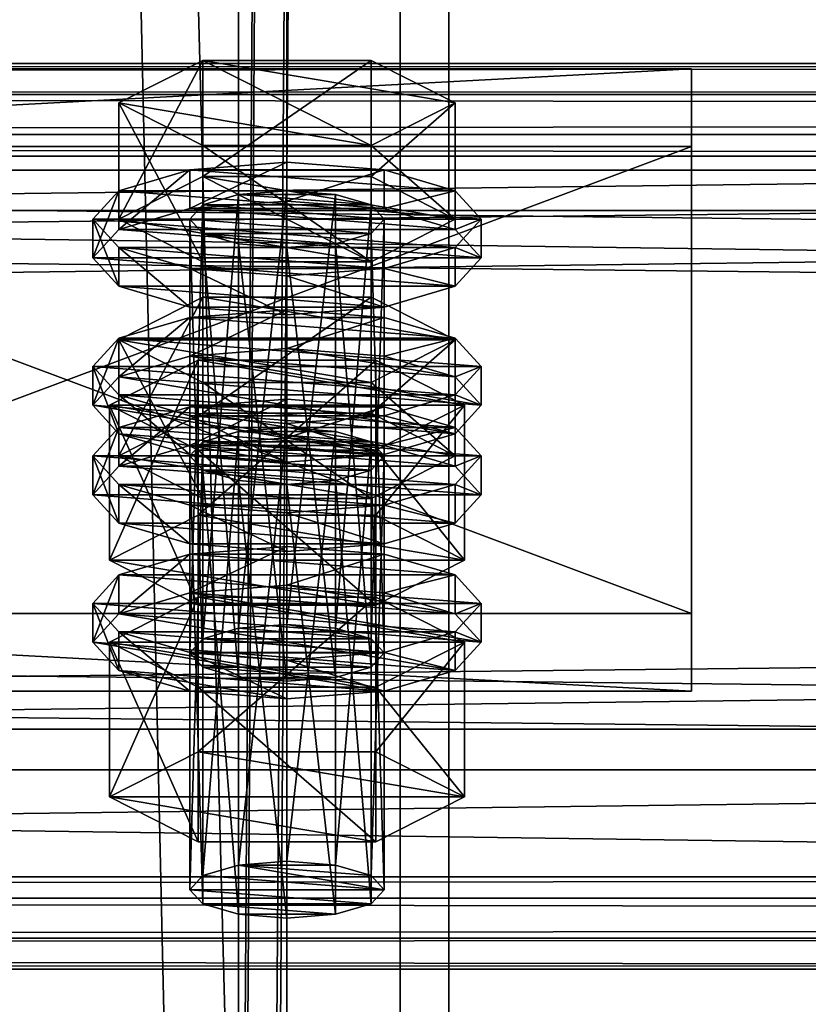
# Model space of a CAD drawing. Header units: millimetres. Extents: x 60485 to 71303, y 100 to 16900.
# Tile 261 of 656: x 65803 to 65852, y 7031 to 7092. Entities that reach past the tile are written whole.
import ezdxf

# ---------------------------------------------------------------- set-up
doc = ezdxf.new("R2010")
doc.units = ezdxf.units.MM
for name, color, linetype in [('13', 7, 'Continuous'), ('3', 7, 'Continuous'), ('4', 7, 'Continuous'), ('6', 7, 'Continuous'), ('9', 7, 'Continuous')]:
    doc.layers.add(name, color=color, linetype=linetype)

msp = doc.modelspace()

# ---------------------------------------------------------------- meshes
at = {"layer": '13', "color": 20}
mesh = msp.add_polyface(dxfattribs=at)
corners = [(65814.804, 7067.506, 5216.005), (65825.196, 7074.678, 5218.198), (65814.804, 7074.678, 5218.198), (65830.392, 7072.047, 5226.804), (65809.608, 7072.047, 5226.804), (65814, 7052.717, 5168.61), (65814.804, 7080.37, 5173.927), (65814, 7079.493, 5176.796), (65814.804, 7053.594, 5165.741), (65817, 7081.013, 5171.827), (65817, 7054.236, 5163.641), (65820, 7081.248, 5171.058), (65814.804, 7078.616, 5179.665), (65820, 7077.739, 5182.534), (65817, 7077.974, 5181.765), (65825.196, 7078.616, 5179.665), (65826, 7079.493, 5176.796), (65825.196, 7080.37, 5173.927), (65809.608, 7079.493, 5176.796), (65814.804, 7082.125, 5168.19), (65814.804, 7089.297, 5170.382), (65809.608, 7086.666, 5178.989), (65825.196, 7089.297, 5170.382), (65825.196, 7076.862, 5185.403), (65814.804, 7076.862, 5185.403), (65814.804, 7084.034, 5187.596), (65825.196, 7084.034, 5187.596), (65808, 7077.103, 5176.065), (65809.608, 7078.857, 5170.328), (65809.608, 7081.248, 5171.058), (65808, 7079.493, 5176.796), (65814, 7080.141, 5166.127), (65814, 7082.532, 5166.858), (65820, 7080.611, 5164.59), (65820, 7083.002, 5165.321), (65820, 7073.594, 5187.541), (65814, 7074.064, 5186.004), (65814, 7076.455, 5186.734), (65820, 7075.985, 5188.272), (65809.608, 7075.348, 5181.803), (65809.608, 7077.739, 5182.534), (65830.392, 7078.857, 5170.328), (65832, 7077.103, 5176.065), (65830.392, 7075.348, 5181.803), (65826, 7074.064, 5186.004), (65826, 7076.455, 5186.734), (65830.392, 7077.739, 5182.534), (65832, 7079.493, 5176.796), (65830.392, 7081.248, 5171.058), (65814, 7071.04, 5163.345), (65820, 7073.901, 5162.538), (65814, 7073.431, 5164.076), (65830.392, 7072.147, 5168.276), (65809.608, 7072.147, 5168.276), (65826, 7073.431, 5164.076)]
mesh.append_faces([[corners[k] for k in face] for face in [(0, 1, 2, 2), (5, 6, 7, 7), (8, 9, 6, 6), (10, 11, 9, 9), (12, 13, 14, 14), (18, 20, 21, 21), (19, 22, 20, 20), (24, 21, 25, 25), (23, 18, 24, 24), (21, 26, 25, 25), (27, 29, 30, 30), (28, 32, 29, 29), (31, 34, 32, 32), (35, 37, 38, 38), (36, 40, 37, 37), (39, 30, 40, 40), (44, 36, 35, 35), (49, 50, 51, 51), (54, 51, 50, 50)]], dxfattribs={"vtx0": -1, "color": 20})
mesh.append_faces([[corners[k] for k in face] for face in [(3, 4, 2, 2), (15, 12, 7, 7), (16, 7, 6, 6), (17, 6, 9, 9), (23, 19, 18, 18), (26, 21, 20, 20), (41, 31, 28, 28), (42, 28, 27, 27), (43, 27, 39, 39), (44, 39, 36, 36), (45, 37, 40, 40), (46, 40, 30, 30), (47, 30, 29, 29), (48, 29, 32, 32), (52, 53, 51, 51)]], dxfattribs={"vtx0": -1, "vtx2": -1, "vtx3": -1, "color": 20})
mesh.append_faces([[corners[k] for k in face] for face in [(18, 19, 20, 20), (23, 24, 25, 25), (24, 18, 21, 21), (27, 28, 29, 29), (28, 31, 32, 32), (31, 33, 34, 34), (35, 36, 37, 37), (36, 39, 40, 40), (39, 27, 30, 30)]], dxfattribs={"vtx2": -1, "vtx3": -1, "color": 20})
mesh = msp.add_polyface(dxfattribs=at)
corners = [(65830.392, 7072.047, 5226.804), (65814.804, 7074.678, 5218.198), (65825.196, 7074.678, 5218.198), (65820, 7054.471, 5162.872), (65823, 7081.013, 5171.827), (65820, 7081.248, 5171.058), (65823, 7054.236, 5163.641), (65825.196, 7080.37, 5173.927), (65825.196, 7053.594, 5165.741), (65826, 7079.493, 5176.796), (65820, 7077.739, 5182.534), (65814.804, 7078.616, 5179.665), (65823, 7077.974, 5181.765), (65825.196, 7078.616, 5179.665), (65814, 7079.493, 5176.796), (65814.804, 7080.37, 5173.927), (65817, 7081.013, 5171.827), (65814.804, 7082.125, 5168.19), (65825.196, 7082.125, 5168.19), (65825.196, 7089.297, 5170.382), (65830.392, 7079.493, 5176.796), (65830.392, 7086.666, 5178.989), (65825.196, 7076.862, 5185.403), (65825.196, 7084.034, 5187.596), (65814.804, 7084.034, 5187.596), (65814.804, 7089.297, 5170.382), (65820, 7080.611, 5164.59), (65826, 7080.141, 5166.127), (65826, 7082.532, 5166.858), (65820, 7083.002, 5165.321), (65830.392, 7078.857, 5170.328), (65830.392, 7081.248, 5171.058), (65832, 7077.103, 5176.065), (65832, 7079.493, 5176.796), (65830.392, 7075.348, 5181.803), (65830.392, 7077.739, 5182.534), (65826, 7074.064, 5186.004), (65826, 7076.455, 5186.734), (65820, 7073.594, 5187.541), (65820, 7075.985, 5188.272), (65814, 7080.141, 5166.127), (65809.608, 7078.857, 5170.328), (65808, 7077.103, 5176.065), (65809.608, 7075.348, 5181.803), (65814, 7076.455, 5186.734), (65809.608, 7077.739, 5182.534), (65808, 7079.493, 5176.796), (65809.608, 7081.248, 5171.058), (65814, 7082.532, 5166.858)]
mesh.append_faces([[corners[k] for k in face] for face in [(0, 1, 2, 2), (3, 4, 5, 5), (6, 7, 4, 4), (8, 9, 7, 7), (4, 16, 5, 5), (18, 21, 19, 19), (20, 23, 21, 21), (22, 24, 23, 23), (17, 20, 18, 18), (21, 25, 19, 19), (26, 28, 29, 29), (27, 31, 28, 28), (30, 33, 31, 31), (32, 35, 33, 33), (34, 37, 35, 35), (36, 39, 37, 37), (40, 27, 26, 26), (44, 37, 39, 39), (28, 48, 29, 29)]], dxfattribs={"vtx0": -1, "color": 20})
mesh.append_faces([[corners[k] for k in face] for face in [(10, 11, 12, 12), (12, 11, 13, 13), (13, 14, 9, 9), (9, 15, 7, 7), (7, 16, 4, 4), (20, 17, 22, 22), (23, 25, 21, 21), (27, 40, 30, 30), (30, 41, 32, 32), (32, 42, 34, 34), (34, 43, 36, 36), (37, 45, 35, 35), (35, 46, 33, 33), (33, 47, 31, 31), (31, 48, 28, 28)]], dxfattribs={"vtx0": -1, "vtx1": -1, "color": 20})
mesh.append_faces([[corners[k] for k in face] for face in [(17, 18, 19, 19), (18, 20, 21, 21), (20, 22, 23, 23), (26, 27, 28, 28), (27, 30, 31, 31), (30, 32, 33, 33), (32, 34, 35, 35), (34, 36, 37, 37), (36, 38, 39, 39)]], dxfattribs={"vtx2": -1, "vtx3": -1, "color": 20})
mesh = msp.add_polyface(dxfattribs=at)
corners = [(65825.196, 7065.752, 5221.743), (65814.804, 7065.752, 5221.743), (65817, 7066.394, 5219.642), (65823, 7066.394, 5219.642), (65820, 7066.629, 5218.874), (65809.608, 7064.875, 5224.612), (65814.804, 7067.506, 5216.005), (65814.804, 7074.678, 5218.198), (65809.608, 7072.047, 5226.804), (65814.804, 7062.243, 5233.218), (65814.804, 7069.416, 5235.411), (65825.196, 7069.416, 5235.411), (65809.608, 7064.238, 5218.143), (65814, 7065.522, 5213.942), (65814, 7067.913, 5214.673), (65809.608, 7066.629, 5218.874), (65820, 7065.992, 5212.405), (65820, 7068.383, 5213.136), (65830.392, 7066.629, 5218.874), (65826, 7067.913, 5214.673), (65814, 7052.717, 5168.61), (65814.804, 7053.594, 5165.741), (65814.804, 7080.37, 5173.927), (65817, 7054.236, 5163.641), (65817, 7081.013, 5171.827), (65820, 7054.471, 5162.872), (65820, 7081.248, 5171.058), (65820, 7050.963, 5174.348), (65817, 7077.974, 5181.765), (65820, 7077.739, 5182.534), (65817, 7051.198, 5173.579), (65814.804, 7078.616, 5179.665), (65814.804, 7051.84, 5171.479), (65814, 7079.493, 5176.796), (65809.03, 7058.439, 5170.359), (65814.515, 7070.779, 5164.198), (65809.03, 7068.002, 5173.283), (65814.515, 7061.216, 5161.274), (65825.485, 7070.779, 5164.198), (65825.485, 7065.224, 5182.368), (65814.515, 7065.224, 5182.368), (65830.97, 7068.002, 5173.283), (65808, 7068.002, 5173.283), (65809.608, 7069.756, 5167.545), (65809.608, 7072.147, 5168.276), (65808, 7070.392, 5174.014), (65814, 7071.04, 5163.345), (65814, 7073.431, 5164.076), (65820, 7071.51, 5161.807), (65820, 7073.901, 5162.538), (65820, 7064.493, 5184.759), (65814, 7064.963, 5183.221), (65814, 7067.354, 5183.952), (65820, 7066.884, 5185.489), (65809.608, 7066.247, 5179.021), (65809.608, 7068.638, 5179.752), (65830.392, 7069.756, 5167.545), (65832, 7068.002, 5173.283), (65830.392, 7066.247, 5179.021), (65826, 7064.963, 5183.221), (65826, 7067.354, 5183.952), (65830.392, 7068.638, 5179.752), (65832, 7070.392, 5174.014)]
mesh.append_faces([[corners[k] for k in face] for face in [(3, 2, 4, 4), (5, 7, 8, 8), (9, 8, 10, 10), (8, 11, 10, 10), (12, 14, 15, 15), (13, 17, 14, 14), (19, 14, 17, 17), (27, 28, 29, 29), (30, 31, 28, 28), (32, 33, 31, 31), (34, 35, 36, 36), (37, 38, 35, 35), (36, 39, 40, 40), (42, 44, 45, 45), (43, 47, 44, 44), (50, 52, 53, 53), (51, 55, 52, 52), (54, 45, 55, 55), (52, 60, 53, 53)]], dxfattribs={"vtx0": -1, "color": 20})
mesh.append_faces([[corners[k] for k in face] for face in [(0, 1, 2, 2), (18, 15, 14, 14), (41, 36, 35, 35), (56, 48, 46, 46), (57, 46, 43, 43), (58, 43, 42, 42), (59, 42, 54, 54), (60, 52, 55, 55), (61, 55, 45, 45), (62, 45, 44, 44)]], dxfattribs={"vtx0": -1, "vtx2": -1, "vtx3": -1, "color": 20})
mesh.append_faces([[corners[k] for k in face] for face in [(5, 6, 7, 7), (9, 5, 8, 8), (12, 13, 14, 14), (13, 16, 17, 17), (20, 21, 22, 22), (21, 23, 24, 24), (23, 25, 26, 26), (32, 20, 33, 33), (42, 43, 44, 44), (43, 46, 47, 47), (46, 48, 49, 49), (50, 51, 52, 52), (51, 54, 55, 55), (54, 42, 45, 45)]], dxfattribs={"vtx2": -1, "vtx3": -1, "color": 20})
mesh = msp.add_polyface(dxfattribs=at)
corners = [(65825.196, 7065.752, 5221.743), (65817, 7066.394, 5219.642), (65823, 7066.394, 5219.642), (65814.804, 7067.506, 5216.005), (65825.196, 7067.506, 5216.005), (65825.196, 7074.678, 5218.198), (65830.392, 7064.875, 5224.612), (65830.392, 7072.047, 5226.804), (65825.196, 7062.243, 5233.218), (65825.196, 7069.416, 5235.411), (65814.804, 7069.416, 5235.411), (65809.608, 7072.047, 5226.804), (65820, 7065.992, 5212.405), (65826, 7065.522, 5213.942), (65826, 7067.913, 5214.673), (65820, 7068.383, 5213.136), (65830.392, 7066.629, 5218.874), (65832, 7064.875, 5224.612), (65809.608, 7066.629, 5218.874), (65814, 7067.913, 5214.673), (65820, 7054.471, 5162.872), (65823, 7054.236, 5163.641), (65823, 7081.013, 5171.827), (65825.196, 7053.594, 5165.741), (65825.196, 7080.37, 5173.927), (65826, 7052.717, 5168.61), (65826, 7079.493, 5176.796), (65825.196, 7078.616, 5179.665), (65825.196, 7051.84, 5171.479), (65823, 7077.974, 5181.765), (65823, 7051.198, 5173.579), (65820, 7077.739, 5182.534), (65814.515, 7061.216, 5161.274), (65825.485, 7061.216, 5161.274), (65825.485, 7070.779, 5164.198), (65830.97, 7068.002, 5173.283), (65825.485, 7065.224, 5182.368), (65809.03, 7068.002, 5173.283), (65814.515, 7070.779, 5164.198), (65820, 7071.51, 5161.807), (65826, 7071.04, 5163.345), (65826, 7073.431, 5164.076), (65820, 7073.901, 5162.538), (65830.392, 7069.756, 5167.545), (65830.392, 7072.147, 5168.276), (65832, 7068.002, 5173.283), (65832, 7070.392, 5174.014), (65830.392, 7066.247, 5179.021), (65830.392, 7068.638, 5179.752), (65826, 7064.963, 5183.221), (65826, 7067.354, 5183.952), (65820, 7066.884, 5185.489), (65814, 7071.04, 5163.345), (65809.608, 7069.756, 5167.545), (65808, 7068.002, 5173.283), (65809.608, 7068.638, 5179.752), (65808, 7070.392, 5174.014), (65809.608, 7072.147, 5168.276), (65814, 7073.431, 5164.076)]
mesh.append_faces([[corners[k] for k in face] for face in [(4, 7, 5, 5), (6, 9, 7, 7), (8, 10, 9, 9), (3, 6, 4, 4), (12, 14, 15, 15), (13, 16, 14, 14), (25, 27, 26, 26), (28, 29, 27, 27), (30, 31, 29, 29), (33, 35, 34, 34), (35, 38, 34, 34), (39, 41, 42, 42), (40, 44, 41, 41), (43, 46, 44, 44), (45, 48, 46, 46), (47, 50, 48, 48), (49, 51, 50, 50), (39, 43, 40, 40)]], dxfattribs={"vtx0": -1, "color": 20})
mesh.append_faces([[corners[k] for k in face] for face in [(0, 1, 2, 2), (9, 11, 7, 7), (17, 18, 16, 16), (16, 19, 14, 14), (36, 37, 35, 35), (43, 52, 45, 45), (45, 53, 47, 47), (47, 54, 49, 49), (50, 55, 48, 48), (48, 56, 46, 46), (46, 57, 44, 44), (44, 58, 41, 41)]], dxfattribs={"vtx0": -1, "vtx1": -1, "color": 20})
mesh.append_faces([[corners[k] for k in face] for face in [(3, 4, 5, 5), (4, 6, 7, 7), (6, 8, 9, 9), (12, 13, 14, 14), (20, 21, 22, 22), (21, 23, 24, 24), (23, 25, 26, 26), (32, 33, 34, 34), (39, 40, 41, 41), (40, 43, 44, 44), (43, 45, 46, 46), (45, 47, 48, 48), (47, 49, 50, 50)]], dxfattribs={"vtx2": -1, "vtx3": -1, "color": 20})
mesh = msp.add_polyface(dxfattribs=at)
corners = [(65814, 7038.098, 5216.425), (65814.804, 7065.752, 5221.743), (65814, 7064.875, 5224.612), (65814.804, 7038.975, 5213.556), (65817, 7066.394, 5219.642), (65817, 7039.617, 5211.456), (65820, 7066.629, 5218.874), (65817, 7036.579, 5221.394), (65814.804, 7063.998, 5227.48), (65817, 7063.356, 5229.581), (65814.804, 7037.221, 5219.294), (65820, 7063.121, 5230.349), (65825.196, 7063.998, 5227.48), (65826, 7064.875, 5224.612), (65825.196, 7062.243, 5233.218), (65814.804, 7062.243, 5233.218), (65814.804, 7069.416, 5235.411), (65830.392, 7064.875, 5224.612), (65814.804, 7067.506, 5216.005), (65809.608, 7064.875, 5224.612), (65808, 7062.484, 5223.881), (65809.608, 7064.238, 5218.143), (65809.608, 7066.629, 5218.874), (65808, 7064.875, 5224.612), (65820, 7058.976, 5235.356), (65814, 7059.446, 5233.819), (65814, 7061.836, 5234.55), (65820, 7061.366, 5236.087), (65809.608, 7060.73, 5229.618), (65809.608, 7063.121, 5230.349), (65830.392, 7064.238, 5218.143), (65814, 7065.522, 5213.942), (65832, 7062.484, 5223.881), (65830.392, 7060.73, 5229.618), (65826, 7059.446, 5233.819), (65826, 7061.836, 5234.55), (65830.392, 7063.121, 5230.349), (65832, 7064.875, 5224.612), (65809.608, 7055.137, 5215.36), (65814, 7056.421, 5211.16), (65814, 7058.812, 5211.891), (65809.608, 7057.528, 5216.091), (65820, 7056.892, 5209.622), (65820, 7059.282, 5210.353), (65832, 7055.774, 5221.829), (65808, 7055.774, 5221.829), (65830.392, 7057.528, 5216.091), (65826, 7058.812, 5211.891), (65820, 7050.963, 5174.348), (65817, 7051.198, 5173.579), (65817, 7077.974, 5181.765), (65814.804, 7051.84, 5171.479), (65814.804, 7078.616, 5179.665), (65809.03, 7058.439, 5170.359), (65814.515, 7061.216, 5161.274), (65814.515, 7070.779, 5164.198), (65825.485, 7055.661, 5179.444), (65814.515, 7055.661, 5179.444), (65814.515, 7065.224, 5182.368), (65809.03, 7068.002, 5173.283), (65830.97, 7058.439, 5170.359), (65826, 7064.963, 5183.221), (65809.608, 7066.247, 5179.021), (65820, 7064.493, 5184.759), (65814, 7064.963, 5183.221)]
mesh.append_faces([[corners[k] for k in face] for face in [(0, 1, 2, 2), (3, 4, 1, 1), (5, 6, 4, 4), (7, 8, 9, 9), (10, 2, 8, 8), (8, 11, 9, 9), (14, 19, 15, 15), (20, 22, 23, 23), (24, 26, 27, 27), (25, 29, 26, 26), (28, 23, 29, 29), (34, 25, 24, 24), (38, 40, 41, 41), (39, 43, 40, 40), (47, 40, 43, 43), (57, 59, 58, 58), (63, 62, 64, 64)]], dxfattribs={"vtx0": -1, "color": 20})
mesh.append_faces([[corners[k] for k in face] for face in [(61, 62, 63, 63)]], dxfattribs={"vtx0": -1, "vtx1": -1, "color": 20})
mesh.append_faces([[corners[k] for k in face] for face in [(12, 8, 2, 2), (13, 2, 1, 1), (17, 18, 19, 19), (30, 31, 21, 21), (32, 21, 20, 20), (33, 20, 28, 28), (34, 28, 25, 25), (35, 26, 29, 29), (36, 29, 23, 23), (37, 23, 22, 22), (44, 45, 41, 41), (46, 41, 40, 40), (60, 54, 53, 53)]], dxfattribs={"vtx0": -1, "vtx2": -1, "vtx3": -1, "color": 20})
mesh.append_faces([[corners[k] for k in face] for face in [(14, 15, 16, 16), (20, 21, 22, 22), (24, 25, 26, 26), (25, 28, 29, 29), (28, 20, 23, 23), (38, 39, 40, 40), (39, 42, 43, 43), (48, 49, 50, 50), (49, 51, 52, 52), (53, 54, 55, 55), (56, 57, 58, 58), (57, 53, 59, 59)]], dxfattribs={"vtx2": -1, "vtx3": -1, "color": 20})
mesh = msp.add_polyface(dxfattribs=at)
corners = [(65820, 7039.852, 5210.687), (65823, 7066.394, 5219.642), (65820, 7066.629, 5218.874), (65823, 7039.617, 5211.456), (65825.196, 7065.752, 5221.743), (65825.196, 7038.975, 5213.556), (65826, 7064.875, 5224.612), (65826, 7038.098, 5216.425), (65825.196, 7063.998, 5227.48), (65825.196, 7037.221, 5219.294), (65823, 7063.356, 5229.581), (65820, 7063.121, 5230.349), (65814.804, 7063.998, 5227.48), (65814, 7064.875, 5224.612), (65814.804, 7065.752, 5221.743), (65830.392, 7064.875, 5224.612), (65809.608, 7064.875, 5224.612), (65825.196, 7062.243, 5233.218), (65826, 7065.522, 5213.942), (65830.392, 7064.238, 5218.143), (65830.392, 7066.629, 5218.874), (65832, 7062.484, 5223.881), (65832, 7064.875, 5224.612), (65830.392, 7060.73, 5229.618), (65830.392, 7063.121, 5230.349), (65826, 7059.446, 5233.819), (65826, 7061.836, 5234.55), (65820, 7058.976, 5235.356), (65820, 7061.366, 5236.087), (65814, 7065.522, 5213.942), (65820, 7065.992, 5212.405), (65809.608, 7064.238, 5218.143), (65808, 7062.484, 5223.881), (65809.608, 7060.73, 5229.618), (65814, 7061.836, 5234.55), (65809.608, 7063.121, 5230.349), (65808, 7064.875, 5224.612), (65820, 7056.892, 5209.622), (65826, 7056.421, 5211.16), (65826, 7058.812, 5211.891), (65820, 7059.282, 5210.353), (65830.392, 7055.137, 5215.36), (65830.392, 7057.528, 5216.091), (65832, 7055.774, 5221.829), (65809.608, 7057.528, 5216.091), (65814, 7058.812, 5211.891), (65826, 7052.717, 5168.61), (65825.196, 7051.84, 5171.479), (65825.196, 7078.616, 5179.665), (65823, 7051.198, 5173.579), (65823, 7077.974, 5181.765), (65820, 7050.963, 5174.348), (65820, 7077.739, 5182.534), (65825.485, 7061.216, 5161.274), (65830.97, 7058.439, 5170.359), (65830.97, 7068.002, 5173.283), (65825.485, 7055.661, 5179.444), (65825.485, 7065.224, 5182.368), (65814.515, 7065.224, 5182.368), (65814.515, 7061.216, 5161.274), (65809.03, 7058.439, 5170.359), (65826, 7064.963, 5183.221), (65820, 7064.493, 5184.759), (65820, 7066.884, 5185.489)]
mesh.append_faces([[corners[k] for k in face] for face in [(0, 1, 2, 2), (3, 4, 1, 1), (5, 6, 4, 4), (7, 8, 6, 6), (9, 10, 8, 8), (19, 22, 20, 20), (21, 24, 22, 22), (23, 26, 24, 24), (25, 28, 26, 26), (29, 18, 30, 30), (34, 26, 28, 28), (37, 39, 40, 40), (38, 42, 39, 39), (54, 57, 55, 55), (56, 58, 57, 57), (59, 54, 53, 53)]], dxfattribs={"vtx0": -1, "color": 20})
mesh.append_faces([[corners[k] for k in face] for face in [(11, 12, 10, 10), (10, 12, 8, 8), (8, 13, 6, 6), (6, 14, 4, 4), (15, 16, 17, 17), (18, 29, 19, 19), (19, 31, 21, 21), (21, 32, 23, 23), (23, 33, 25, 25), (26, 35, 24, 24), (24, 36, 22, 22), (43, 44, 42, 42), (42, 45, 39, 39), (54, 60, 56, 56)]], dxfattribs={"vtx0": -1, "vtx1": -1, "color": 20})
mesh.append_faces([[corners[k] for k in face] for face in [(18, 19, 20, 20), (19, 21, 22, 22), (21, 23, 24, 24), (23, 25, 26, 26), (25, 27, 28, 28), (37, 38, 39, 39), (38, 41, 42, 42), (46, 47, 48, 48), (47, 49, 50, 50), (49, 51, 52, 52), (53, 54, 55, 55), (54, 56, 57, 57), (61, 62, 63, 63)]], dxfattribs={"vtx2": -1, "vtx3": -1, "color": 20})
mesh = msp.add_polyface(dxfattribs=at)
corners = [(65814, 7038.098, 5216.425), (65814.804, 7038.975, 5213.556), (65814.804, 7065.752, 5221.743), (65817, 7039.617, 5211.456), (65817, 7066.394, 5219.642), (65820, 7039.852, 5210.687), (65820, 7066.629, 5218.874), (65820, 7036.344, 5222.163), (65817, 7036.579, 5221.394), (65817, 7063.356, 5229.581), (65820, 7063.121, 5230.349), (65814.804, 7037.221, 5219.294), (65814.804, 7063.998, 5227.48), (65814, 7064.875, 5224.612), (65826, 7038.098, 5216.425), (65825.196, 7037.221, 5219.294), (65823, 7036.579, 5221.394), (65809.03, 7043.82, 5218.174), (65814.515, 7046.598, 5209.09), (65814.515, 7056.161, 5212.013), (65809.03, 7053.383, 5221.098), (65825.485, 7056.161, 5212.013), (65825.485, 7041.042, 5227.259), (65814.515, 7041.042, 5227.259), (65814.515, 7050.606, 5230.183), (65830.97, 7043.82, 5218.174), (65825.485, 7050.606, 5230.183), (65830.97, 7053.383, 5221.098), (65808, 7053.383, 5221.098), (65809.608, 7055.137, 5215.36), (65809.608, 7057.528, 5216.091), (65808, 7055.774, 5221.829), (65820, 7049.875, 5232.574), (65814, 7050.345, 5231.036), (65814, 7052.735, 5231.767), (65820, 7052.265, 5233.305), (65809.608, 7051.629, 5226.836), (65809.608, 7054.02, 5227.567), (65830.392, 7055.137, 5215.36), (65820, 7056.892, 5209.622), (65814, 7056.421, 5211.16), (65832, 7053.383, 5221.098), (65830.392, 7051.629, 5226.836), (65826, 7050.345, 5231.036), (65826, 7052.735, 5231.767), (65830.392, 7054.02, 5227.567), (65825.196, 7053.594, 5165.741), (65820, 7054.471, 5162.872), (65817, 7054.236, 5163.641), (65814.804, 7053.594, 5165.741), (65826, 7052.717, 5168.61), (65814, 7052.717, 5168.61), (65825.196, 7051.84, 5171.479), (65814.804, 7051.84, 5171.479), (65823, 7051.198, 5173.579), (65817, 7051.198, 5173.579), (65825.485, 7055.661, 5179.444), (65809.03, 7058.439, 5170.359), (65814.515, 7055.661, 5179.444)]
mesh.append_faces([[corners[k] for k in face] for face in [(7, 9, 10, 10), (17, 19, 20, 20), (18, 21, 19, 19), (23, 20, 24, 24), (22, 17, 23, 23), (20, 26, 24, 24), (28, 30, 31, 31), (32, 34, 35, 35), (33, 37, 34, 34), (36, 31, 37, 37), (32, 36, 33, 33), (56, 57, 58, 58)]], dxfattribs={"vtx0": -1, "color": 20})
mesh.append_faces([[corners[k] for k in face] for face in [(43, 36, 32, 32)]], dxfattribs={"vtx0": -1, "vtx1": -1, "color": 20})
mesh.append_faces([[corners[k] for k in face] for face in [(14, 3, 1, 1), (14, 1, 0, 0), (15, 0, 11, 11), (16, 11, 8, 8), (25, 18, 17, 17), (27, 20, 19, 19), (38, 39, 40, 40), (41, 40, 29, 29), (42, 29, 28, 28), (43, 28, 36, 36), (44, 34, 37, 37), (45, 37, 31, 31), (46, 47, 48, 48), (46, 48, 49, 49), (50, 49, 51, 51), (52, 51, 53, 53), (54, 53, 55, 55)]], dxfattribs={"vtx0": -1, "vtx2": -1, "vtx3": -1, "color": 20})
mesh.append_faces([[corners[k] for k in face] for face in [(0, 1, 2, 2), (1, 3, 4, 4), (3, 5, 6, 6), (7, 8, 9, 9), (8, 11, 12, 12), (11, 0, 13, 13), (17, 18, 19, 19), (22, 23, 24, 24), (23, 17, 20, 20), (28, 29, 30, 30), (32, 33, 34, 34), (33, 36, 37, 37), (36, 28, 31, 31)]], dxfattribs={"vtx2": -1, "vtx3": -1, "color": 20})
mesh = msp.add_polyface(dxfattribs=at)
corners = [(65820, 7039.852, 5210.687), (65823, 7039.617, 5211.456), (65823, 7066.394, 5219.642), (65825.196, 7038.975, 5213.556), (65825.196, 7065.752, 5221.743), (65826, 7038.098, 5216.425), (65826, 7064.875, 5224.612), (65825.196, 7037.221, 5219.294), (65825.196, 7063.998, 5227.48), (65823, 7036.579, 5221.394), (65823, 7063.356, 5229.581), (65820, 7036.344, 5222.163), (65820, 7063.121, 5230.349), (65817, 7039.617, 5211.456), (65814, 7038.098, 5216.425), (65814.804, 7037.221, 5219.294), (65817, 7036.579, 5221.394), (65814.515, 7046.598, 5209.09), (65825.485, 7046.598, 5209.09), (65825.485, 7056.161, 5212.013), (65830.97, 7043.82, 5218.174), (65830.97, 7053.383, 5221.098), (65825.485, 7041.042, 5227.259), (65825.485, 7050.606, 5230.183), (65814.515, 7050.606, 5230.183), (65809.03, 7043.82, 5218.174), (65809.03, 7053.383, 5221.098), (65814.515, 7056.161, 5212.013), (65830.392, 7055.137, 5215.36), (65832, 7053.383, 5221.098), (65832, 7055.774, 5221.829), (65830.392, 7057.528, 5216.091), (65830.392, 7051.629, 5226.836), (65830.392, 7054.02, 5227.567), (65826, 7050.345, 5231.036), (65826, 7052.735, 5231.767), (65820, 7049.875, 5232.574), (65820, 7052.265, 5233.305), (65820, 7056.892, 5209.622), (65826, 7056.421, 5211.16), (65814, 7056.421, 5211.16), (65809.608, 7055.137, 5215.36), (65808, 7053.383, 5221.098), (65814, 7052.735, 5231.767), (65809.608, 7054.02, 5227.567), (65808, 7055.774, 5221.829), (65820, 7054.471, 5162.872), (65825.196, 7053.594, 5165.741), (65823, 7054.236, 5163.641), (65814.804, 7053.594, 5165.741), (65826, 7052.717, 5168.61), (65814, 7052.717, 5168.61), (65825.196, 7051.84, 5171.479), (65814.804, 7051.84, 5171.479), (65823, 7051.198, 5173.579), (65817, 7051.198, 5173.579), (65820, 7050.963, 5174.348)]
mesh.append_faces([[corners[k] for k in face] for face in [(9, 12, 10, 10), (13, 1, 0, 0), (9, 16, 11, 11), (18, 21, 19, 19), (20, 23, 21, 21), (22, 24, 23, 23), (17, 20, 18, 18), (21, 27, 19, 19), (28, 30, 31, 31), (29, 33, 30, 30), (32, 35, 33, 33), (34, 37, 35, 35), (38, 28, 39, 39), (43, 35, 37, 37), (46, 47, 48, 48), (54, 55, 56, 56)]], dxfattribs={"vtx0": -1, "color": 20})
mesh.append_faces([[corners[k] for k in face] for face in [(1, 13, 3, 3), (3, 13, 5, 5), (5, 14, 7, 7), (7, 15, 9, 9), (20, 25, 22, 22), (23, 26, 21, 21), (28, 40, 29, 29), (29, 41, 32, 32), (32, 42, 34, 34), (35, 44, 33, 33), (33, 45, 30, 30), (47, 49, 50, 50), (50, 51, 52, 52), (52, 53, 54, 54)]], dxfattribs={"vtx0": -1, "vtx1": -1, "color": 20})
mesh.append_faces([[corners[k] for k in face] for face in [(0, 1, 2, 2), (1, 3, 4, 4), (3, 5, 6, 6), (5, 7, 8, 8), (7, 9, 10, 10), (9, 11, 12, 12), (17, 18, 19, 19), (18, 20, 21, 21), (20, 22, 23, 23), (28, 29, 30, 30), (29, 32, 33, 33), (32, 34, 35, 35), (34, 36, 37, 37)]], dxfattribs={"vtx2": -1, "vtx3": -1, "color": 20})
at = {"layer": '3', "color": 91}
mesh = msp.add_polyface(dxfattribs=at)
corners = [(65770, 8485, 5564.7), (65830, 8485, 5564.7), (65830, 145.041, 3014.919), (65770, 145.041, 3014.919), (65770, 271.84, 2970.03), (65830, 271.84, 2970.03), (65830, 8485, 5481.045), (65770, 8485, 5481.045), (65770, 145.041, 2970.03), (65827, 8485, 5484.182), (65773, 8485, 5484.182), (65773, 8485, 5561.563), (65827, 8485, 5561.563), (65773, 145.041, 3011.782), (65827, 145.041, 3011.782), (65773, 261.579, 2970.03), (65773, 145.041, 2970.03), (65827, 261.579, 2970.03), (65827, 145.041, 2970.03), (65830, 145.041, 2970.03)]
mesh.append_faces([[corners[k] for k in face] for face in [(0, 2, 3, 3), (4, 6, 7, 7), (4, 3, 8, 8), (0, 4, 7, 7), (12, 13, 14, 14), (15, 11, 10, 10), (13, 15, 16, 16), (17, 10, 9, 9), (17, 14, 18, 18), (12, 17, 9, 9), (8, 13, 16, 16), (18, 2, 19, 19), (5, 1, 6, 6), (2, 5, 19, 19), (5, 18, 19, 19), (15, 8, 16, 16)]], dxfattribs={"vtx0": -1, "color": 91})
mesh.append_faces([[corners[k] for k in face] for face in [(3, 4, 0, 0), (0, 11, 1, 1), (11, 7, 10, 10), (10, 7, 9, 9), (1, 12, 6, 6), (12, 1, 11, 11), (6, 9, 7, 7), (11, 15, 13, 13), (14, 17, 12, 12), (2, 14, 3, 3), (3, 13, 8, 8), (1, 5, 2, 2), (18, 5, 17, 17), (17, 5, 15, 15), (8, 15, 4, 4), (4, 15, 5, 5)]], dxfattribs={"vtx0": -1, "vtx1": -1, "color": 91})
mesh.append_faces([[corners[k] for k in face] for face in [(11, 0, 7, 7), (6, 12, 9, 9), (2, 18, 14, 14), (3, 14, 13, 13)]], dxfattribs={"vtx0": -1, "vtx2": -1, "vtx3": -1, "color": 91})
mesh.append_faces([[corners[k] for k in face] for face in [(0, 1, 2, 2), (4, 5, 6, 6), (12, 11, 13, 13), (17, 15, 10, 10)]], dxfattribs={"vtx2": -1, "vtx3": -1, "color": 91})
mesh = msp.add_polyface(dxfattribs=at)
corners = [(65845, 7083.985, 5136.451), (65755, 7083.985, 5136.451), (65755, 7050.363, 5246.427), (65845, 7050.363, 5246.427), (65755, 7088.767, 5137.913), (65755, 7055.144, 5247.888), (65845, 7088.767, 5137.913), (65845, 7055.144, 5247.888)]
mesh.append_faces([[corners[k] for k in face] for face in [(0, 2, 3, 3), (1, 5, 2, 2), (4, 7, 5, 5), (6, 3, 7, 7), (1, 6, 4, 4), (3, 5, 7, 7)]], dxfattribs={"vtx0": -1, "color": 91})
mesh.append_faces([[corners[k] for k in face] for face in [(0, 1, 2, 2), (1, 4, 5, 5), (4, 6, 7, 7), (6, 0, 3, 3), (1, 0, 6, 6), (3, 2, 5, 5)]], dxfattribs={"vtx2": -1, "vtx3": -1, "color": 91})
at = {"layer": '4', "color": 171}
mesh = msp.add_polyface(dxfattribs=at)
corners = [(65817, 6827.199, 4974.204), (65783, 6827.199, 4974.204), (65783, 8327.739, 3030.03), (65817, 8327.739, 3030.03), (65783, 6882.39, 4991.078), (65783, 8395.952, 3030.03), (65817, 6882.39, 4991.078), (65817, 8395.952, 3030.03), (65820, 6824.133, 4973.267), (65820, 6885.456, 4992.015), (65820, 8399.742, 3030.03), (65820, 8323.949, 3030.03), (65780, 6885.456, 4992.015), (65780, 8399.742, 3030.03), (65780, 6824.133, 4973.267), (65780, 8323.949, 3030.03)]
mesh.append_faces([[corners[k] for k in face] for face in [(0, 2, 3, 3), (1, 5, 2, 2), (4, 7, 5, 5), (6, 3, 7, 7), (8, 10, 11, 11), (9, 13, 10, 10), (12, 15, 13, 13), (14, 11, 15, 15)]], dxfattribs={"vtx0": -1, "color": 171})
mesh.append_faces([[corners[k] for k in face] for face in [(9, 6, 12, 12), (6, 8, 0, 0), (0, 8, 1, 1), (12, 4, 14, 14), (4, 12, 6, 6), (14, 1, 8, 8), (11, 3, 15, 15), (3, 10, 7, 7), (7, 10, 5, 5), (15, 2, 13, 13), (2, 15, 3, 3), (13, 5, 10, 10)]], dxfattribs={"vtx0": -1, "vtx1": -1, "color": 171})
mesh.append_faces([[corners[k] for k in face] for face in [(6, 9, 8, 8), (14, 4, 1, 1), (3, 11, 10, 10), (13, 2, 5, 5)]], dxfattribs={"vtx0": -1, "vtx2": -1, "vtx3": -1, "color": 171})
mesh.append_faces([[corners[k] for k in face] for face in [(0, 1, 2, 2), (1, 4, 5, 5), (4, 6, 7, 7), (6, 0, 3, 3), (8, 9, 10, 10), (9, 12, 13, 13), (12, 14, 15, 15), (14, 8, 11, 11)]], dxfattribs={"vtx2": -1, "vtx3": -1, "color": 171})
at = {"layer": '6', "color": 2}
mesh = msp.add_polyface(dxfattribs=at)
corners = [(65773, 8445, 2973.03), (65827, 8445, 2973.03), (65827, 281.652, 2973.03), (65773, 281.652, 2973.03), (65827, 8445, 3027.03), (65827, 458.279, 3027.03), (65773, 8445, 3027.03), (65773, 458.279, 3027.03), (65770, 8445, 2970.03), (65770, 8445, 3030.03), (65770, 468.091, 3030.03), (65770, 271.84, 2970.03), (65830, 8445, 3030.03), (65830, 468.091, 3030.03), (65830, 8445, 2970.03), (65830, 271.84, 2970.03)]
mesh.append_faces([[corners[k] for k in face] for face in [(0, 2, 3, 3), (1, 5, 2, 2), (4, 7, 5, 5), (6, 3, 7, 7), (8, 10, 11, 11), (9, 13, 10, 10), (12, 15, 13, 13), (14, 11, 15, 15)]], dxfattribs={"vtx0": -1, "color": 2})
mesh.append_faces([[corners[k] for k in face] for face in [(9, 6, 12, 12), (6, 8, 0, 0), (0, 8, 1, 1), (12, 4, 14, 14), (4, 12, 6, 6), (14, 1, 8, 8), (11, 3, 15, 15), (3, 10, 7, 7), (7, 10, 5, 5), (15, 2, 13, 13), (2, 15, 3, 3), (13, 5, 10, 10)]], dxfattribs={"vtx0": -1, "vtx1": -1, "color": 2})
mesh.append_faces([[corners[k] for k in face] for face in [(6, 9, 8, 8), (14, 4, 1, 1), (3, 11, 10, 10), (13, 2, 5, 5)]], dxfattribs={"vtx0": -1, "vtx2": -1, "vtx3": -1, "color": 2})
mesh.append_faces([[corners[k] for k in face] for face in [(0, 1, 2, 2), (1, 4, 5, 5), (4, 6, 7, 7), (6, 0, 3, 3), (8, 9, 10, 10), (9, 12, 13, 13), (12, 14, 15, 15), (14, 8, 11, 11)]], dxfattribs={"vtx2": -1, "vtx3": -1, "color": 2})
at = {"layer": '9', "color": 243}
mesh = msp.add_polyface(dxfattribs=at)
corners = [(66100, 7037.573, 5127.488), (66100, 7082.517, 5141.236), (62900, 7082.517, 5141.236), (62900, 7037.573, 5127.488), (66100, 7048.002, 5254.075), (62900, 7048.002, 5254.075), (66100, 7083.384, 5264.898), (62900, 7083.384, 5264.898), (66100, 7087.186, 5252.466), (62900, 7087.186, 5252.466), (66100, 7089.099, 5253.051), (62900, 7089.099, 5253.051), (66100, 7084.711, 5267.395), (62900, 7084.711, 5267.395), (66100, 7045.504, 5255.403), (62900, 7045.504, 5255.403), (66100, 7080.02, 5142.564), (62900, 7080.02, 5142.564), (66100, 7038.9, 5129.986), (62900, 7038.9, 5129.986), (66100, 7035.098, 5142.417), (62900, 7035.098, 5142.417), (66100, 7033.185, 5141.832), (62900, 7033.185, 5141.832)]
mesh.append_faces([[corners[k] for k in face] for face in [(0, 2, 3, 3), (1, 5, 2, 2), (4, 7, 5, 5), (6, 9, 7, 7), (8, 11, 9, 9), (10, 13, 11, 11), (12, 15, 13, 13), (14, 17, 15, 15), (16, 19, 17, 17), (18, 21, 19, 19), (20, 23, 21, 21), (22, 3, 23, 23), (20, 0, 22, 22), (8, 12, 10, 10), (11, 7, 9, 9), (3, 21, 23, 23)]], dxfattribs={"vtx0": -1, "color": 243})
mesh.append_faces([[corners[k] for k in face] for face in [(1, 16, 4, 4), (16, 0, 18, 18), (18, 0, 20, 20), (12, 6, 14, 14), (2, 19, 3, 3), (19, 2, 17, 17), (17, 2, 15, 15), (15, 5, 13, 13), (13, 7, 11, 11), (21, 3, 19, 19)]], dxfattribs={"vtx0": -1, "vtx1": -1, "color": 243})
mesh.append_faces([[corners[k] for k in face] for face in [(16, 1, 0, 0), (4, 16, 14, 14), (12, 8, 6, 6), (14, 6, 4, 4), (15, 2, 5, 5), (13, 5, 7, 7)]], dxfattribs={"vtx0": -1, "vtx2": -1, "vtx3": -1, "color": 243})
mesh.append_faces([[corners[k] for k in face] for face in [(0, 1, 2, 2), (1, 4, 5, 5), (4, 6, 7, 7), (6, 8, 9, 9), (8, 10, 11, 11), (10, 12, 13, 13), (12, 14, 15, 15), (14, 16, 17, 17), (16, 18, 19, 19), (18, 20, 21, 21), (20, 22, 23, 23), (22, 0, 3, 3)]], dxfattribs={"vtx2": -1, "vtx3": -1, "color": 243})
mesh = msp.add_polyface(dxfattribs=at)
corners = [(68700, 7037.573, 5127.488), (68700, 7082.517, 5141.236), (65500, 7082.517, 5141.236), (65500, 7037.573, 5127.488), (68700, 7048.002, 5254.075), (65500, 7048.002, 5254.075), (68700, 7083.384, 5264.898), (65500, 7083.384, 5264.898), (68700, 7087.186, 5252.466), (65500, 7087.186, 5252.466), (68700, 7089.099, 5253.051), (65500, 7089.099, 5253.051), (68700, 7084.711, 5267.395), (65500, 7084.711, 5267.395), (68700, 7045.504, 5255.403), (65500, 7045.504, 5255.403), (68700, 7080.02, 5142.564), (65500, 7080.02, 5142.564), (68700, 7038.9, 5129.986), (65500, 7038.9, 5129.986), (68700, 7035.098, 5142.417), (65500, 7035.098, 5142.417), (68700, 7033.185, 5141.832), (65500, 7033.185, 5141.832)]
mesh.append_faces([[corners[k] for k in face] for face in [(0, 2, 3, 3), (1, 5, 2, 2), (4, 7, 5, 5), (6, 9, 7, 7), (8, 11, 9, 9), (10, 13, 11, 11), (12, 15, 13, 13), (14, 17, 15, 15), (16, 19, 17, 17), (18, 21, 19, 19), (20, 23, 21, 21), (22, 3, 23, 23), (20, 0, 22, 22), (8, 12, 10, 10), (11, 7, 9, 9)]], dxfattribs={"vtx0": -1, "color": 243})
mesh.append_faces([[corners[k] for k in face] for face in [(1, 16, 4, 4), (16, 0, 18, 18), (18, 0, 20, 20), (12, 6, 14, 14), (14, 4, 16, 16), (3, 19, 23, 23), (19, 2, 17, 17), (17, 2, 15, 15), (15, 5, 13, 13), (13, 7, 11, 11)]], dxfattribs={"vtx0": -1, "vtx1": -1, "color": 243})
mesh.append_faces([[corners[k] for k in face] for face in [(16, 1, 0, 0), (12, 8, 6, 6), (14, 6, 4, 4), (19, 3, 2, 2), (15, 2, 5, 5), (13, 5, 7, 7)]], dxfattribs={"vtx0": -1, "vtx2": -1, "vtx3": -1, "color": 243})
mesh.append_faces([[corners[k] for k in face] for face in [(21, 23, 19, 19)]], dxfattribs={"vtx1": -1, "color": 243})
mesh.append_faces([[corners[k] for k in face] for face in [(0, 1, 2, 2), (1, 4, 5, 5), (4, 6, 7, 7), (6, 8, 9, 9), (8, 10, 11, 11), (10, 12, 13, 13), (12, 14, 15, 15), (14, 16, 17, 17), (16, 18, 19, 19), (18, 20, 21, 21), (20, 22, 23, 23), (22, 0, 3, 3)]], dxfattribs={"vtx2": -1, "vtx3": -1, "color": 243})

doc.saveas('drawing.dxf')
